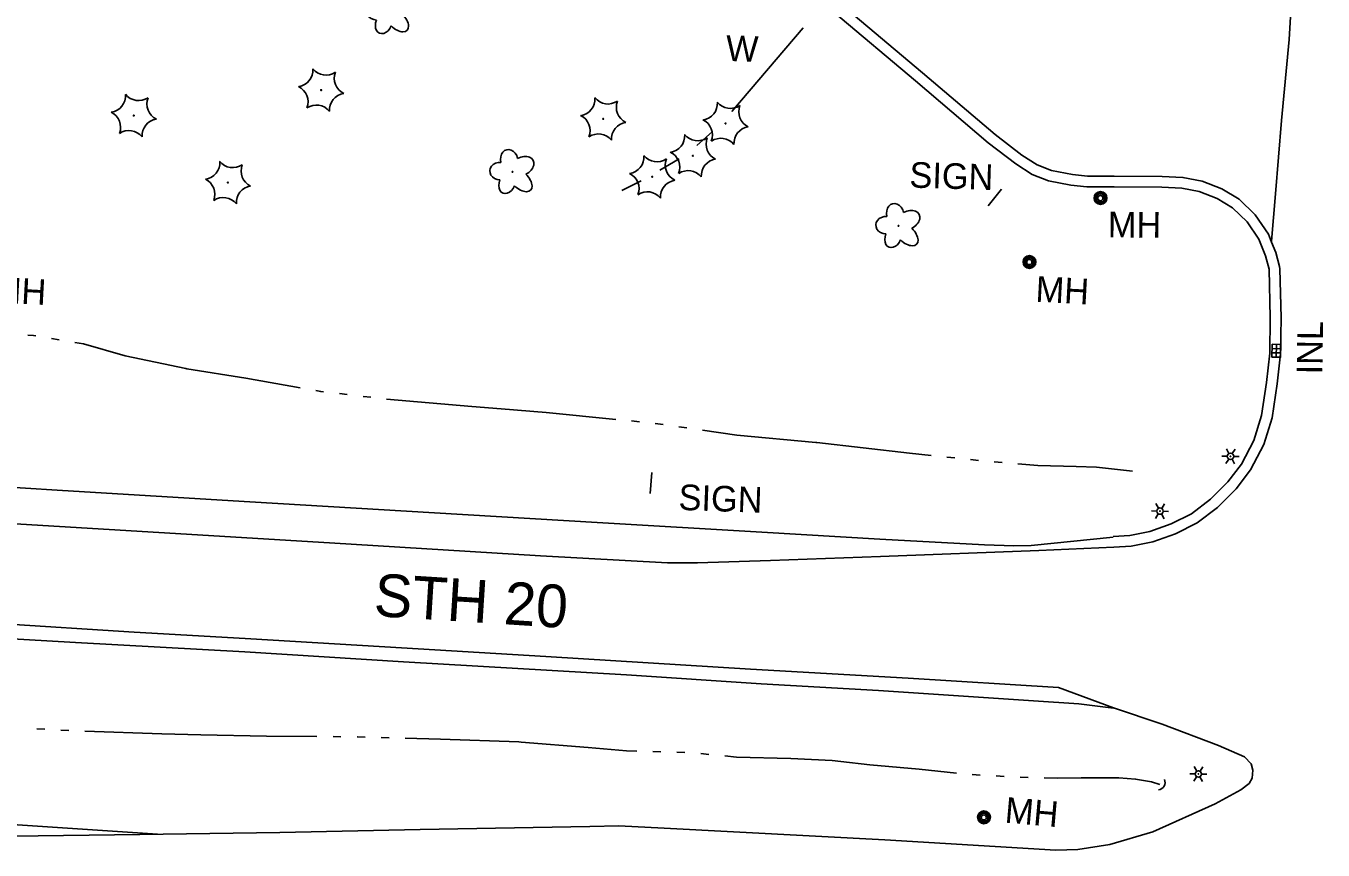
# Model space of a CAD drawing. Extents: x 588843 to 2552415, y 180129 to 269402.
# Drawn here: x 609554.3 to 609857.8, y 183229.9 to 183422.8 of the extents above; entities that cross this region are included whole.
import ezdxf

# ---------------------------------------------------------------- set-up
doc = ezdxf.new("R2010")
doc.units = 0
for name, color, linetype in [('E_DRN', 7, 'Continuous'), ('E_DRN_Text', 7, 'Continuous'), ('E_DWY', 7, 'Continuous'), ('E_LAND_Vegetation', 7, 'Continuous'), ('E_LTG', 7, 'Continuous'), ('E_RDWY', 7, 'Continuous'), ('E_RDWY_C_and_G', 7, 'Continuous'), ('E_RDWY_Gravel', 7, 'Continuous'), ('E_RDWY_Text', 7, 'Continuous'), ('E_SGN', 7, 'Continuous'), ('E_SGN_Text', 7, 'Continuous'), ('E_UTL_MH', 7, 'Continuous'), ('E_UTL_MH_Text', 7, 'Continuous'), ('E_WAL', 7, 'Continuous'), ('E_WAL_Text', 7, 'Continuous'), ('E_WTR_P', 7, 'Continuous')]:
    doc.layers.add(name, color=color, linetype=linetype)

# ---------------------------------------------------------------- blocks, each defined once
blk = doc.blocks.new('CULV2_4')
at = {"layer": 'E_DRN'}
blk.add_arc((65, 48), 80.7, 216.8699, 323.1301, dxfattribs=at)
blk = doc.blocks.new('INLO_3')
at = {"layer": 'E_DRN'}
for p, q in [((6.6, -13.1), (6.6, 0)), ((13.1, -13.1), (13.1, 0)), ((19.7, -6.6), (0, -6.6))]:
    blk.add_line(p, q, dxfattribs=at)
blk.add_lwpolyline([(0, -13.1), (19.7, -13.1), (19.7, 0), (0, 0)], close=True, dxfattribs=at)
blk = doc.blocks.new('INLT_90')
at = {"layer": 'E_DRN_Text'}
blk.add_text('INL', height=39.37, dxfattribs=at).set_placement((-36.2, -19.7))
blk = doc.blocks.new('MHT_3')
at = {"layer": 'E_UTL_MH_Text'}
blk.add_text('MH', height=39.37, dxfattribs=at).set_placement((-32.2, -19.7))
blk = doc.blocks.new('MHO_3')
at = {"layer": 'E_UTL_MH'}
for centre, radius in [((0.3, -0.4), 9.84), ((0.3, -0.4), 7.98), ((0.2, -0.5), 6.35), ((0.1, -0.5), 3.97)]:
    blk.add_circle(centre, radius, dxfattribs=at)
blk = doc.blocks.new('W_23_1')
at = {"layer": 'E_WAL_Text'}
blk.add_text('W', height=39.4, dxfattribs=at).set_placement((-14.6, -19.7))
blk = doc.blocks.new('SIGN_3')
at = {"layer": 'E_SGN'}
blk.add_text('SIGN', height=39.37, dxfattribs=at).set_placement((-56.1, -19.7))
blk = doc.blocks.new('LPOL_4')
at = {"layer": 'E_LTG'}
for p, q in [((-13.1, 0), (-4.9, 0)), ((-2.5, 4.3), (-6.6, 11.4)), ((2.5, 4.3), (6.6, 11.4)), ((4.9, 0), (13.1, 0)), ((-6.6, -11.4), (-2.5, -4.3)), ((6.6, -11.4), (2.5, -4.3))]:
    blk.add_line(p, q, dxfattribs=at)
for radius in [4.92, 4.92, 4.92, 0.41]:
    blk.add_circle((0, 0), radius, dxfattribs=at)
blk = doc.blocks.new('CTRE_4')
at = {"layer": 'E_LAND_Vegetation'}
blk.add_circle((0, 0), 0.733, dxfattribs=at)
for centre, start, end in [((-39.3, 29.4), 280.2067, 5.9716), ((5.9, 49), 220.2113, 305.9762), ((45.4, 19.3), 160.2113, 245.9762), ((-45.4, -19.3), 340.2113, 65.9762), ((39.5, -29.6), 100.2511, 185.9272), ((-5.9, -49), 40.2113, 125.9762)]:
    blk.add_arc(centre, 25.8, start, end, dxfattribs=at)
blk = doc.blocks.new('DTRE_4')
at = {"layer": 'E_LAND_Vegetation'}
blk.add_circle((-0.6, 0), 0.601, dxfattribs=at)
for centre, major_axis, ratio in [((-6.1, 17.5), (4.5, -16.3), 0.782863), ((13.3, 9), (-17.3, -9.6), 0.691916), ((-19.3, 0.5), (16.2, -0.4), 0.832022), ((-8.2, -17.2), (5.9, 15.9), 0.716896), ((11.6, -12.2), (-16.4, 15), 0.560249)]:
    blk.add_ellipse(centre, major_axis=major_axis, ratio=ratio, start_param=1.570796, end_param=4.712389, dxfattribs=at)

msp = doc.modelspace()

# ---------------------------------------------------------------- linework, layer by layer
at = {"layer": 'E_DWY'}
for points in [[(609744.92, 183427.99), (609764.04, 183411.85), (609781.05, 183397.39), (609787.32, 183392.56), (609790.87, 183390.32), (609794.28, 183389), (609799.2, 183388.04), (609802.68, 183387.64), (609808.9, 183387.64), (609820.14, 183387.58), (609825.01, 183387.35), (609829.48, 183386.5), (609834.15, 183384.66), (609838.14, 183382.24), (609841.95, 183378.6), (609845, 183374.1), (609845.75, 183372.24)], [(609743.31, 183426.08), (609762.42, 183409.94), (609779.47, 183395.44), (609785.88, 183390.51), (609789.74, 183388.08), (609793.58, 183386.58), (609798.82, 183385.57), (609802.53, 183385.13), (609808.89, 183385.14), (609820.07, 183385.08), (609824.72, 183384.86), (609828.79, 183384.09), (609833.03, 183382.42), (609836.61, 183380.24), (609840.03, 183376.98), (609842.78, 183372.92), (609844.36, 183368.98), (609845.17, 183365.88)]]:
    msp.add_lwpolyline(points, dxfattribs=at)
at = {"layer": 'E_RDWY'}
for points in [[(609850.93, 183437.61), (609850.91, 183436.93), (609849.89, 183419.67), (609848.07, 183400.7), (609846.65, 183383.51), (609845.77, 183372.47), (609845.75, 183372.24)], [(609243.57, 183325.15), (609293, 183322.22), (609330.28, 183320.07), (609375.53, 183317.3), (609406.76, 183315.27), (609440.03, 183313.18), (609495.8, 183309.6), (609527.24, 183307.73), (609585.4, 183304.22), (609625.3, 183301.85), (609674.69, 183298.81), (609704.45, 183297.11), (609711.47, 183297.17), (609728.53, 183297.68), (609754.25, 183298.59), (609791.3, 183300.04), (609808.84, 183300.78)], [(609551.22, 183233.12), (609580.92, 183233.52), (609613.72, 183234.03), (609646.56, 183234.67), (609686.23, 183235.41), (609693.01, 183235.55), (609703.6, 183235.05), (609755.25, 183232.25), (609795.3, 183229.89), (609800.43, 183230.04), (609807.9, 183231.2), (609817.99, 183234.19), (609832.54, 183240.75), (609838.55, 183244), (609840.47, 183245.46), (609841.2, 183246.74), (609841.39, 183248.56), (609841, 183250.05), (609839.44, 183251.71), (609833.35, 183254.41), (609820.16, 183259.34), (609808.75, 183263.17), (609795.9, 183267.95), (609760.76, 183270.16), (609723.87, 183272.25), (609675.93, 183275.2), (609638.26, 183277.49), (609605.59, 183279.45), (609579.6, 183280.94), (609547.84, 183282.91)]]:
    msp.add_lwpolyline(points, dxfattribs=at)
at = {"layer": 'E_RDWY_C_and_G'}
for points in [[(609845.75, 183372.24), (609846.75, 183369.77), (609847.59, 183366.5)], [(609808.67, 183303.27), (609812.58, 183303.55), (609817.3, 183304.49), (609822.29, 183306.26), (609827.01, 183308.64), (609831.46, 183312.01), (609835.54, 183316.08), (609838.68, 183320.23), (609841.61, 183325.77), (609843.42, 183331.65), (609844.55, 183339.37), (609845.35, 183346.21), (609845.46, 183354.46), (609845.17, 183365.88)], [(609808.84, 183300.78), (609812.91, 183301.06), (609817.96, 183302.07), (609823.28, 183303.96), (609828.34, 183306.51), (609833.11, 183310.12), (609837.43, 183314.43), (609840.79, 183318.88), (609843.93, 183324.81), (609845.87, 183331.09), (609847.03, 183339.04), (609847.85, 183346.05), (609847.96, 183354.47), (609847.67, 183365.94), (609847.59, 183366.5)]]:
    msp.add_lwpolyline(points, dxfattribs=at)
at = {"layer": 'E_RDWY_Gravel'}
for points in [[(609808.67, 183303.17), (609789.49, 183301.22), (609785.44, 183301.14), (609778.56, 183301.36), (609754.09, 183302.67), (609726.48, 183304.33), (609687.93, 183306.54), (609649.86, 183308.8), (609606.72, 183311.41), (609562.88, 183314.04), (609523.19, 183316.59), (609472.21, 183319.59), (609429.12, 183322.34), (609386.67, 183324.98), (609342.64, 183327.91), (609293.68, 183330.84), (609240.16, 183333.82)], [(609376.01, 183279.21), (609380.55, 183279.05), (609402.45, 183279.88), (609430.06, 183280.61), (609470.17, 183281.97), (609486.35, 183282.57), (609495.46, 183282.41), (609509.05, 183281.87), (609534.93, 183280.31), (609565.9, 183278.47), (609605.49, 183276.28), (609642.68, 183273.96), (609694.84, 183270.91), (609726.33, 183268.8), (609753.79, 183267.23), (609790.01, 183264.82), (609800.68, 183264.13), (609808.8, 183263.15)], [(609272.68, 183251.93), (609276.65, 183252.11), (609307.33, 183250.53), (609349.79, 183247.99), (609386.87, 183245.77), (609421.92, 183243.6), (609456.59, 183241.55), (609481.63, 183239.9), (609513.13, 183238.08), (609540.59, 183236.55), (609585.05, 183233.58)]]:
    msp.add_lwpolyline(points, dxfattribs=at)
at = {"layer": 'E_SGN'}
for p, q in [((609782.58, 183384.58), (609779.45, 183380.72)), ((609700.72, 183318.31), (609700.32, 183313.34))]:
    msp.add_line(p, q, dxfattribs=at)
at = {"layer": 'E_WAL'}
for points in [[(609736.12, 183422.35), (609719.46, 183402.76)], [(609714.97, 183398.11), (609711.26, 183394.86)], [(609707.12, 183391.68), (609702.64, 183389.05)], [(609698.26, 183386.57), (609693.7, 183384.29)]]:
    msp.add_lwpolyline(points, dxfattribs=at)
at = {"layer": 'E_WTR_P'}
for points in [[(609554.75, 183350.45), (609556.09, 183350.32), (609556.59, 183350.24)], [(609560.25, 183349.63), (609562.08, 183349.33)], [(609565.74, 183348.72), (609567.74, 183348.38), (609577.49, 183345.57), (609591.72, 183342.61), (609591.92, 183342.58)], [(609591.93, 183342.58), (609605.73, 183340.35), (609618.46, 183338.1)], [(609622.12, 183337.45), (609623.27, 183337.24), (609623.95, 183337.17)], [(609627.64, 183336.74), (609629.48, 183336.52)], [(609633.17, 183336.09), (609635.02, 183335.88)], [(609638.7, 183335.46), (609658.63, 183333.74), (609665.52, 183333.19)], [(609665.52, 183333.19), (609676.03, 183332.36), (609692.32, 183330.72)], [(609696.01, 183330.35), (609697.86, 183330.16)], [(609701.55, 183329.78), (609703.39, 183329.52)], [(609707.07, 183328.99), (609708.9, 183328.72)], [(609712.58, 183328.2), (609720.62, 183327.04), (609739.09, 183325.29), (609739.32, 183325.27)], [(609739.32, 183325.27), (609761, 183322.79), (609766.07, 183322.26)], [(609769.76, 183321.88), (609771.61, 183321.68)], [(609775.3, 183321.3), (609777.15, 183321.1)], [(609780.85, 183320.77), (609782.7, 183320.62)], [(609786.39, 183320.3), (609791.09, 183319.89), (609800.03, 183319.67), (609804.81, 183319.52), (609813.23, 183318.62)], [(609558.71, 183258.18), (609556.83, 183258.28)], [(609564.32, 183257.9), (609562.45, 183258)], [(609595.23, 183256.9), (609586.08, 183257.12), (609568.07, 183257.72)], [(609622.4, 183256.46), (609610.61, 183256.52), (609595.23, 183256.9)], [(609628.02, 183256.43), (609626.15, 183256.44)], [(609633.64, 183256.36), (609631.9, 183256.41), (609631.77, 183256.41)], [(609639.26, 183256.2), (609637.39, 183256.26)], [(609670.17, 183255.16), (609669.6, 183255.2), (609651.3, 183255.86), (609643.01, 183256.1)], [(609697.26, 183253.08), (609694.83, 183253.14), (609685.82, 183253.91), (609670.17, 183255.16)], [(609702.88, 183252.92), (609701, 183252.98)], [(609708.5, 183252.77), (609706.62, 183252.82)], [(609714.1, 183252.29), (609712.23, 183252.47)], [(609744.96, 183250.6), (609742.93, 183250.83), (609733.26, 183251.32), (609720.57, 183251.66), (609717.83, 183251.93)], [(609772, 183247.92), (609763.27, 183248.87), (609751.79, 183249.82), (609744.96, 183250.6)], [(609777.6, 183247.46), (609775.73, 183247.57)], [(609783.21, 183247.14), (609781.34, 183247.24)], [(609788.83, 183246.9), (609786.96, 183246.96)], [(609819.57, 183245.26), (609817.66, 183245.87), (609813.93, 183246.52), (609809.99, 183246.84), (609801.19, 183246.77), (609795.71, 183246.69), (609792.57, 183246.78)]]:
    msp.add_lwpolyline(points, dxfattribs=at)

# ---------------------------------------------------------------- block references
at = {"layer": 'E_DRN'}
for name, p, xscale, yscale, rotation in [('INLO_3', (609847.88, 183348.26), 0.1524003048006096, 0.1524003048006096, -90.72899891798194), ('CULV2_4', (609819.31, 183243.99), 0.02154740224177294, 0.021547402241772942, 60.767487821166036)]:
    msp.add_blockref(name, p, dxfattribs=dict(at, xscale=xscale, yscale=yscale, rotation=rotation))
at = {"layer": 'E_DRN_Text', "xscale": 0.15240030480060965, "yscale": 0.15240030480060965, "rotation": 89.27100108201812}
msp.add_blockref('INLT_90', (609854.71, 183346.77), dxfattribs=at)
at = {"layer": 'E_LAND_Vegetation', "xscale": 0.15240030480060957, "yscale": 0.1524003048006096, "rotation": -1.758080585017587}
for name, p in [('DTRE_4', (609639.36, 183426.09)), ('CTRE_4', (609623.38, 183407.81)), ('CTRE_4', (609579.53, 183401.84)), ('CTRE_4', (609689.37, 183401.04)), ('CTRE_4', (609718.01, 183400.02)), ('CTRE_4', (609710.37, 183392.45)), ('DTRE_4', (609668.24, 183388.65)), ('CTRE_4', (609601.58, 183386.15)), ('CTRE_4', (609700.83, 183387.5)), ('DTRE_4', (609758.55, 183376))]:
    msp.add_blockref(name, p, dxfattribs=at)
at = {"layer": 'E_LTG', "xscale": 0.15240030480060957, "yscale": 0.1524003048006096, "rotation": -1.758080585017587}
for p in [(609836.14, 183322.07), (609819.64, 183309.24), (609828.62, 183247.71)]:
    msp.add_blockref('LPOL_4', p, dxfattribs=at)
at = {"layer": 'E_SGN_Text', "xscale": 0.15240030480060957}
for p, yscale, rotation in [((609769.59, 183387.74), 0.1524003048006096, -1.758080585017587), ((609715.58, 183312.23), 0.15240030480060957, -2.0827751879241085)]:
    msp.add_blockref('SIGN_3', p, dxfattribs=dict(at, yscale=yscale, rotation=rotation))
at = {"layer": 'E_UTL_MH', "xscale": 0.15240030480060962}
for p, yscale, rotation in [((609805.68, 183382.59), 0.1524003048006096, -0.4701086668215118), ((609789.06, 183367.63), 0.15240030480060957, -3.0400881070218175), ((609778.41, 183237.62), 0.1524003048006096, -4.991100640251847)]:
    msp.add_blockref('MHO_3', p, dxfattribs=dict(at, yscale=yscale, rotation=rotation))
at = {"layer": 'E_UTL_MH_Text'}
for p, xscale, yscale, rotation in [((609812.36, 183376.3), 0.15240030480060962, 0.1524003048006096, -0.4701086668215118), ((609551.49, 183360.88), 0.15240030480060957, 0.15240030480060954, -3.0413953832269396), ((609795.48, 183361.01), 0.15240030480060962, 0.15240030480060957, -3.0400881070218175), ((609788.33, 183238.9), 0.15240030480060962, 0.1524003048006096, -4.991100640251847)]:
    msp.add_blockref('MHT_3', p, dxfattribs=dict(at, xscale=xscale, yscale=yscale, rotation=rotation))
at = {"layer": 'E_WAL_Text', "xscale": 0.15240030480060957, "yscale": 0.1524003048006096, "rotation": -1.758080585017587}
msp.add_blockref('W_23_1', (609720.33, 183417.57), dxfattribs=at)

# ---------------------------------------------------------------- texts
at = {"layer": 'E_RDWY_Text'}
msp.add_text('STH 20', height=10, rotation=356.3851, dxfattribs=at).set_placement((609635.54, 183284.7))

doc.saveas('drawing.dxf')
